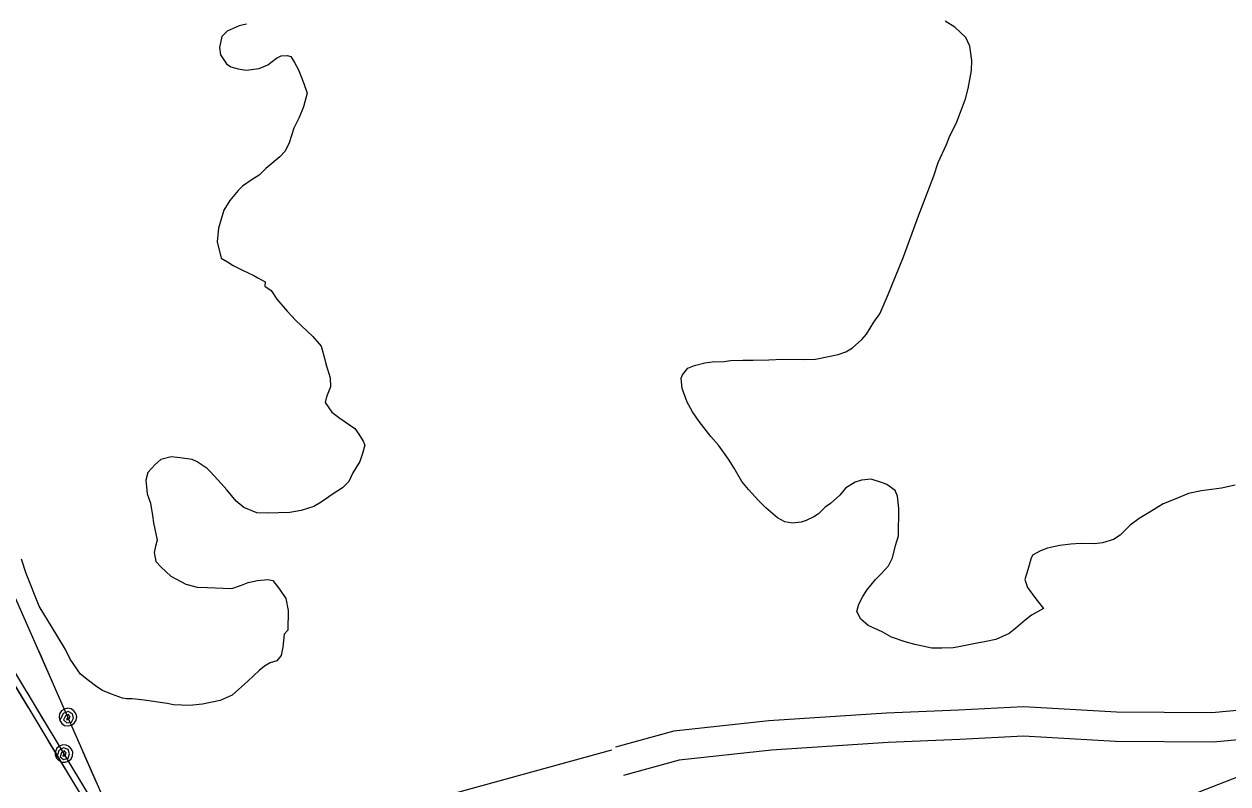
# Model space of a CAD drawing. Extents: x 3250478 to 3288318, y 788638 to 816472.
# Drawn here: x 3281015 to 3282244, y 807860 to 808636 of the extents above; entities that cross this region are included whole.
import ezdxf

# ---------------------------------------------------------------- set-up
doc = ezdxf.new("R2010")
doc.units = 0
for name, color, linetype in [('V-ROAD-CNTR', 7, 'Continuous'), ('V-SITE-VEGE', 7, 'Continuous'), ('V-UTIL-LINE', 7, 'Continuous')]:
    doc.layers.add(name, color=color, linetype=linetype)

msp = doc.modelspace()

# ---------------------------------------------------------------- linework, layer by layer
at = {"layer": 'V-ROAD-CNTR'}
for points in [[(3282571.9, 807962.1), (3282559.1, 807960.8), (3282411.4, 807947.2), (3282319.5, 807941), (3282228, 807932.4), (3282130.5, 807933.2), (3282035.7, 807938.7), (3281969.2, 807935.2), (3281895.9, 807932.2), (3281775.8, 807924.2), (3281678.5, 807913.9), (3281619.2, 807897.4)], [(3282563.1, 807931.1), (3282561.9, 807931), (3282413.8, 807917.3), (3282321.9, 807911.1), (3282229.3, 807902.4), (3282129.5, 807903.2), (3282035.6, 807908.7), (3281970.6, 807905.2), (3281897.5, 807902.2), (3281778.4, 807894.3), (3281684.2, 807884.3), (3281627.3, 807868.5)]]:
    msp.add_lwpolyline(points, dxfattribs=at)
at = {"layer": 'V-SITE-VEGE'}
for p, q in [((3281234.8, 808634.3), (3281222.5, 808628.8)), ((3281242.3, 808635.9), (3281234.8, 808634.3)), ((3281965.4, 808632.8), (3281955.7, 808638.8)), ((3281976.8, 808622.2), (3281965.4, 808632.8)), ((3281217.2, 808623.1), (3281214.7, 808612.1)), ((3281222.5, 808628.8), (3281217.2, 808623.1)), ((3281980.7, 808613.4), (3281976.8, 808622.2)), ((3281214.7, 808612.1), (3281215.7, 808604.6)), ((3281982.8, 808598.9), (3281980.7, 808613.4)), ((3281215.7, 808604.6), (3281221.9, 808595.2)), ((3281221.9, 808595.2), (3281226.5, 808592.2)), ((3281264.1, 808594.4), (3281273, 808601.2)), ((3281273, 808601.2), (3281277.6, 808603.5)), ((3281277.6, 808603.5), (3281284, 808603.9)), ((3281284, 808603.9), (3281287.5, 808602.7)), ((3281287.5, 808602.7), (3281291.4, 808596.8)), ((3281291.4, 808596.8), (3281295.3, 808589.2)), ((3281982.6, 808588.5), (3281982.8, 808598.9)), ((3281226.5, 808592.2), (3281234, 808590.3)), ((3281234, 808590.3), (3281242.1, 808589)), ((3281242.1, 808589), (3281255.4, 808590.5)), ((3281255.4, 808590.5), (3281264.1, 808594.4)), ((3281295.3, 808589.2), (3281300.9, 808575.3)), ((3281979.3, 808570), (3281982.6, 808588.5)), ((3281300.9, 808575.3), (3281304.2, 808565.3)), ((3281976.3, 808559.7), (3281979.3, 808570)), ((3281304.2, 808565.3), (3281300.4, 808551.5)), ((3281971.4, 808545.8), (3281976.3, 808559.7)), ((3281300.4, 808551.5), (3281296.2, 808540.6)), ((3281967.7, 808536.1), (3281971.4, 808545.8)), ((3281296.2, 808540.6), (3281290.8, 808529.7)), ((3281959.9, 808520), (3281967.7, 808536.1)), ((3281290.8, 808529.7), (3281285.9, 808514.7)), ((3281285.9, 808514.7), (3281281.7, 808506.1)), ((3281948.5, 808494.7), (3281956.9, 808513.1)), ((3281956.9, 808513.1), (3281959.9, 808520)), ((3281276.4, 808500.4), (3281268.1, 808493.6)), ((3281281.7, 808506.1), (3281276.4, 808500.4)), ((3281262.2, 808488.5), (3281255.2, 808481.7)), ((3281268.1, 808493.6), (3281262.2, 808488.5)), ((3281944.2, 808480.9), (3281948.5, 808494.7)), ((3281248.1, 808477.2), (3281238.2, 808470.4)), ((3281255.2, 808481.7), (3281248.1, 808477.2)), ((3281935.1, 808457.9), (3281944.2, 808480.9)), ((3281234, 808465.9), (3281225.2, 808455.6)), ((3281238.2, 808470.4), (3281234, 808465.9)), ((3281225.2, 808455.6), (3281219.2, 808445.9)), ((3281928.4, 808440.1), (3281935.1, 808457.9)), ((3281219.2, 808445.9), (3281213.7, 808427.4)), ((3281913.2, 808398.1), (3281928.4, 808440.1)), ((3281213.7, 808427.4), (3281212.3, 808413.6)), ((3281212.3, 808413.6), (3281216.6, 808396.7)), ((3281896.8, 808357.9), (3281913.2, 808398.1)), ((3281216.6, 808396.7), (3281222.9, 808393.1)), ((3281222.9, 808393.1), (3281228.6, 808389.5)), ((3281228.6, 808389.5), (3281238.4, 808384.7)), ((3281238.4, 808384.7), (3281249.9, 808379.3)), ((3281249.9, 808379.3), (3281253.9, 808376.9)), ((3281253.9, 808376.9), (3281261.3, 808372.7)), ((3281261.3, 808372.7), (3281261.2, 808368.1)), ((3281261.2, 808368.1), (3281267.5, 808363.9)), ((3281267.5, 808363.9), (3281273.2, 808355.1)), ((3281273.2, 808355.1), (3281284, 808342.8)), ((3281889, 808340), (3281896.8, 808357.9)), ((3281284, 808342.8), (3281292.5, 808333.4)), ((3281883, 808331.5), (3281889, 808340)), ((3281292.5, 808333.4), (3281310.1, 808316.9)), ((3281875.3, 808319.4), (3281883, 808331.5)), ((3281310.1, 808316.9), (3281318.6, 808306.9)), ((3281861.1, 808305.2), (3281870.5, 808313.7)), ((3281870.5, 808313.7), (3281875.3, 808319.4)), ((3281318.6, 808306.9), (3281322.4, 808293.5)), ((3281846.5, 808298.5), (3281854.1, 808301.3)), ((3281854.1, 808301.3), (3281861.1, 808305.2)), ((3281322.4, 808293.5), (3281323.5, 808288.8)), ((3281323.5, 808288.8), (3281327.9, 808274.8)), ((3281692.8, 808284.5), (3281699.8, 808287.3)), ((3281699.8, 808287.3), (3281710.3, 808290)), ((3281710.3, 808290), (3281717.8, 808291)), ((3281717.8, 808291), (3281730, 808291.4)), ((3281730, 808291.4), (3281736.4, 808292.4)), ((3281736.4, 808292.4), (3281749.1, 808292.8)), ((3281749.1, 808292.8), (3281759.6, 808292.6)), ((3281759.6, 808292.6), (3281775.8, 808292.9)), ((3281775.8, 808292.9), (3281789.7, 808293.8)), ((3281789.7, 808293.8), (3281811.7, 808293.4)), ((3281811.7, 808293.4), (3281823.3, 808293.7)), ((3281823.3, 808293.7), (3281838.4, 808296.9)), ((3281838.4, 808296.9), (3281846.5, 808298.5)), ((3281686.3, 808274.2), (3281687.5, 808277.7)), ((3281687.5, 808277.7), (3281692.8, 808284.5)), ((3281328.3, 808265.6), (3281324.1, 808255.2)), ((3281327.9, 808274.8), (3281328.3, 808265.6)), ((3281687.2, 808263.8), (3281686.3, 808274.2)), ((3281692.2, 808249.8), (3281687.2, 808263.8)), ((3281324.1, 808255.2), (3281322.8, 808249.5)), ((3281322.8, 808249.5), (3281329.6, 808239.5)), ((3281329.6, 808239.5), (3281337.6, 808233.6)), ((3281697.8, 808239.8), (3281692.2, 808249.8)), ((3281704.6, 808229.9), (3281697.8, 808239.8)), ((3281337.6, 808233.6), (3281353, 808222.9)), ((3281716.5, 808214.6), (3281704.6, 808229.9)), ((3281353, 808222.9), (3281357, 808217)), ((3281357, 808217), (3281361.5, 808210)), ((3281724.4, 808205.8), (3281716.5, 808214.6)), ((3281363.1, 808205.9), (3281360.7, 808197.2)), ((3281361.5, 808210), (3281363.1, 808205.9)), ((3281734.6, 808191.7), (3281724.4, 808205.8)), ((3281155, 808191.1), (3281149.1, 808186)), ((3281165.5, 808193.8), (3281155, 808191.1)), ((3281174.7, 808193.1), (3281165.5, 808193.8)), ((3281186.9, 808191.1), (3281174.7, 808193.1)), ((3281192, 808188.7), (3281186.9, 808191.1)), ((3281358.2, 808189.2), (3281351, 808177.7)), ((3281360.7, 808197.2), (3281358.2, 808189.2)), ((3281740.2, 808182.3), (3281734.6, 808191.7)), ((3281141.5, 808178), (3281139.6, 808170)), ((3281149.1, 808186), (3281141.5, 808178)), ((3281202.3, 808182.1), (3281192, 808188.7)), ((3281205.7, 808178.6), (3281202.3, 808182.1)), ((3281216.5, 808166.8), (3281205.7, 808178.6)), ((3281351, 808177.7), (3281346.8, 808168.6)), ((3281748.1, 808168.9), (3281740.2, 808182.3)), ((3281139.6, 808170), (3281141.1, 808156)), ((3281222.2, 808160.4), (3281216.5, 808166.8)), ((3281346.8, 808168.6), (3281340.3, 808162.3)), ((3281754.9, 808160.6), (3281748.1, 808168.9)), ((3281863.9, 808168), (3281853.9, 808161.8)), ((3281870.3, 808170.2), (3281863.9, 808168)), ((3281880.1, 808171.1), (3281870.3, 808170.2)), ((3281891.6, 808167.5), (3281880.1, 808171.1)), ((3281896.2, 808165.6), (3281891.6, 808167.5)), ((3281904.8, 808159.7), (3281896.2, 808165.6)), ((3282251.7, 808165), (3282237.8, 808161.8)), ((3281141.1, 808156), (3281144.4, 808146.7)), ((3281231.8, 808148.6), (3281222.2, 808160.4)), ((3281331, 808156.1), (3281318.7, 808147.6)), ((3281340.3, 808162.3), (3281331, 808156.1)), ((3281765.1, 808149.5), (3281754.9, 808160.6)), ((3281848, 808154.9), (3281838.6, 808146.4)), ((3281853.9, 808161.8), (3281848, 808154.9)), ((3281907, 808153.9), (3281904.8, 808159.7)), ((3281908.5, 808141.1), (3281907, 808153.9)), ((3282204.1, 808156.6), (3282189.5, 808150.5)), ((3282217.5, 808159.3), (3282204.1, 808156.6)), ((3282237.8, 808161.8), (3282217.5, 808159.3)), ((3281144.4, 808146.7), (3281146.5, 808133.9)), ((3281239.8, 808142.1), (3281231.8, 808148.6)), ((3281253, 808136.7), (3281239.8, 808142.1)), ((3281311.1, 808143.1), (3281298.2, 808139.3)), ((3281318.7, 808147.6), (3281311.1, 808143.1)), ((3281772.5, 808141.8), (3281765.1, 808149.5)), ((3281784.5, 808131.7), (3281772.5, 808141.8)), ((3281833.3, 808142.5), (3281826.2, 808135.6)), ((3281838.6, 808146.4), (3281833.3, 808142.5)), ((3281908, 808113.3), (3281908.5, 808141.1)), ((3282178.4, 808146.1), (3282163.8, 808137.1)), ((3282189.5, 808150.5), (3282178.4, 808146.1)), ((3281146.5, 808133.9), (3281147.5, 808126.4)), ((3281263.5, 808136.5), (3281253, 808136.7)), ((3281286.6, 808137.2), (3281263.5, 808136.5)), ((3281298.2, 808139.3), (3281286.6, 808137.2)), ((3281791.9, 808127.6), (3281784.5, 808131.7)), ((3281799.4, 808126.3), (3281791.9, 808127.6)), ((3281813.9, 808128.9), (3281808.7, 808127.3)), ((3281821.5, 808132.8), (3281813.9, 808128.9)), ((3281826.2, 808135.6), (3281821.5, 808132.8)), ((3282153.8, 808130.9), (3282144.5, 808124.1)), ((3282163.8, 808137.1), (3282153.8, 808130.9)), ((3281147.5, 808126.4), (3281151.2, 808109)), ((3281808.7, 808127.3), (3281799.4, 808126.3)), ((3282144.5, 808124.1), (3282134.4, 808113.9)), ((3281151.2, 808109), (3281149.4, 808102.6)), ((3281901.8, 808090.8), (3281905, 808103.5)), ((3281905, 808103.5), (3281908, 808113.3)), ((3282072.9, 808103.4), (3282060.1, 808100.7)), ((3282083.9, 808104.9), (3282072.9, 808103.4)), ((3282093.8, 808105.3), (3282083.9, 808104.9)), ((3282108.2, 808105.1), (3282093.8, 808105.3)), ((3282116.4, 808106.1), (3282108.2, 808105.1)), ((3282127.4, 808109.4), (3282116.4, 808106.1)), ((3282134.4, 808113.9), (3282127.4, 808109.4)), ((3281149.4, 808102.6), (3281148.1, 808096.3)), ((3281148.1, 808096.3), (3281149.7, 808087)), ((3281897.7, 808082.8), (3281901.8, 808090.8)), ((3282044.9, 808093.5), (3282043.1, 808089.5)), ((3282053.1, 808098), (3282044.9, 808093.5)), ((3282060.1, 808100.7), (3282053.1, 808098)), ((3281017.4, 808074.9), (3281012.5, 808089.4)), ((3281149.7, 808087), (3281155.3, 808081.1)), ((3281155.3, 808081.1), (3281165, 808072.2)), ((3281890.5, 808074.3), (3281897.7, 808082.8)), ((3282040, 808078.5), (3282036.9, 808068.7)), ((3282043.1, 808089.5), (3282040, 808078.5)), ((3281030.7, 808041.6), (3281017.4, 808074.9)), ((3281165, 808072.2), (3281175.9, 808066.2)), ((3281175.9, 808066.2), (3281180.5, 808063.8)), ((3281244.2, 808065.6), (3281253.5, 808067.7)), ((3281253.5, 808067.7), (3281264, 808068.7)), ((3281264, 808068.7), (3281269.2, 808067.5)), ((3281269.2, 808067.5), (3281276, 808058.7)), ((3281875.8, 808057.7), (3281884.7, 808068.6)), ((3281884.7, 808068.6), (3281890.5, 808074.3)), ((3282036.9, 808068.7), (3282039.7, 808060.6)), ((3281180.5, 808063.8), (3281192, 808060.7)), ((3281192, 808060.7), (3281202.5, 808060.6)), ((3281202.5, 808060.6), (3281218.7, 808059.7)), ((3281218.7, 808059.7), (3281227.3, 808059.5)), ((3281227.3, 808059.5), (3281237.2, 808062.8)), ((3281237.2, 808062.8), (3281244.2, 808065.6)), ((3281276, 808058.7), (3281282.7, 808049.3)), ((3281871.6, 808051.4), (3281875.8, 808057.7)), ((3282039.7, 808060.6), (3282048.2, 808048.8)), ((3281048.7, 808011.8), (3281030.7, 808041.6)), ((3281282.7, 808049.3), (3281284.8, 808037.1)), ((3281865.5, 808035.9), (3281867.4, 808043.4)), ((3281867.4, 808043.4), (3281871.6, 808051.4)), ((3282048.2, 808048.8), (3282052.1, 808044.1)), ((3282052.1, 808044.1), (3282056.1, 808038.9)), ((3281284.8, 808037.1), (3281284.5, 808016.8)), ((3281869.5, 808028.3), (3281865.5, 808035.9)), ((3282043.8, 808032.1), (3282037.3, 808027)), ((3282056.1, 808038.9), (3282043.8, 808032.1)), ((3281876.9, 808021.8), (3281869.5, 808028.3)), ((3281891.2, 808015.2), (3281876.9, 808021.8)), ((3282027.9, 808019.1), (3282020.9, 808013.4)), ((3282037.3, 808027), (3282027.9, 808019.1)), ((3281057.7, 807997.1), (3281048.7, 808011.8)), ((3281280.9, 808012.8), (3281279.5, 807999.5)), ((3281284.5, 808016.8), (3281280.9, 808012.8)), ((3281901, 808009.8), (3281891.2, 808015.2)), ((3281914.8, 808004.9), (3281901, 808009.8)), ((3281924.6, 808002.4), (3281914.8, 808004.9)), ((3281997.6, 808005.2), (3281988.3, 808003.6)), ((3282007.5, 808007.3), (3281997.6, 808005.2)), ((3282020.9, 808013.4), (3282007.5, 808007.3)), ((3281062.2, 807987.2), (3281057.7, 807997.1)), ((3281279.5, 807999.5), (3281277.6, 807990.9)), ((3281941.9, 807998.6), (3281924.6, 808002.4)), ((3281952.3, 807998.5), (3281941.9, 807998.6)), ((3281963.9, 807998.8), (3281952.3, 807998.5)), ((3281969.7, 807999.9), (3281963.9, 807998.8)), ((3281988.3, 808003.6), (3281969.7, 807999.9)), ((3281072.9, 807972), (3281062.2, 807987.2)), ((3281260.7, 807980.2), (3281255.4, 807975.6)), ((3281262.4, 807981.3), (3281260.7, 807980.2)), ((3281266.5, 807983.6), (3281262.4, 807981.3)), ((3281273.5, 807985.7), (3281266.5, 807983.6)), ((3281277.6, 807990.9), (3281273.5, 807985.7)), ((3281080.9, 807965.5), (3281072.9, 807972)), ((3281255.4, 807975.6), (3281243.6, 807964.9)), ((3281089.5, 807958.9), (3281080.9, 807965.5)), ((3281095.2, 807955.4), (3281089.5, 807958.9)), ((3281243.6, 807964.9), (3281227.7, 807950.7)), ((3281104.4, 807951.7), (3281095.2, 807955.4)), ((3281115.9, 807947.5), (3281104.4, 807951.7)), ((3281119.9, 807946.8), (3281115.9, 807947.5)), ((3281125.7, 807946.7), (3281119.9, 807946.8)), ((3281137.9, 807945.3), (3281125.7, 807946.7)), ((3281161.5, 807942), (3281137.9, 807945.3)), ((3281215.4, 807945.1), (3281197.4, 807941.4)), ((3281227.7, 807950.7), (3281215.4, 807945.1)), ((3281167.9, 807940.7), (3281161.5, 807942)), ((3281184.1, 807939.9), (3281167.9, 807940.7)), ((3281197.4, 807941.4), (3281184.1, 807939.9))]:
    msp.add_line(p, q, dxfattribs=at)
at = {"layer": 'V-UTIL-LINE'}
for points in [[(3281131.8, 807764.9), (3280500.7, 808813.8), (3280260.7, 809329.5), (3279812.8, 810067.1), (3279280.5, 810940.5), (3279667.4, 811824.7), (3279822.1, 812201.7)], [(3281153.5, 807715.7), (3280909.5, 808120.6), (3280615.3, 808728.4), (3280334.5, 809367.6), (3279876, 810112.2), (3279386, 810936.4), (3279742.6, 811796.7), (3279905.8, 812201.7)], [(3281253.7, 807487.9), (3280688.3, 808772.8), (3280387.5, 809396.4), (3279934.6, 810151.4), (3279475.4, 810946.2), (3279803.5, 811771.4), (3279985.3, 812201.7)], [(3276932.7, 805764.8), (3278622.8, 806316.6), (3279161.6, 806549.4), (3279751.2, 806828.3), (3280478.6, 807110.2), (3280833, 807248.7), (3281134.8, 807379.4), (3281256.4, 807484.9), (3282095.6, 807805.3), (3282972.8, 808147.6), (3283798, 808465.2), (3284614.9, 808781.7), (3285399, 809077), (3286070.1, 809288.6)], [(3281044.3, 807963.8), (3281030.6, 807995)], [(3281019.3, 807938.4), (3281001.7, 807967.5)], [(3281035.9, 807924.3), (3281018.4, 807953.5)], [(3281060, 807928.1), (3281058.5, 807925.7), (3281060.8, 807925.8), (3281062.2, 807928.2), (3281060.7, 807930.7), (3281057.5, 807929.5), (3281055.7, 807925.2), (3281058.9, 807922.4), (3281063.7, 807923.1), (3281065.6, 807927.2), (3281064.7, 807931.6), (3281060.4, 807933.8), (3281055.3, 807931.9), (3281051.7, 807924.5), (3281053.8, 807921.6), (3281056.7, 807919.7), (3281060.2, 807919.1), (3281063.6, 807919.9), (3281066.5, 807921.9), (3281068.4, 807924.9), (3281069, 807928.3), (3281068.2, 807931.8), (3281066.2, 807934.6), (3281063.2, 807936.5), (3281059.8, 807937.1), (3281056.4, 807936.4), (3281053.5, 807934.4), (3281051.6, 807931.4), (3281051, 807927.9), (3281051.7, 807924.5)], [(3275141.9, 805984.1), (3276656.8, 806515.5), (3276877.3, 806524.2), (3277840.2, 806866.7), (3278355.4, 807030.2), (3278608.8, 807099.2), (3280710.7, 807649.5), (3281181, 807775.1), (3281615.4, 807894.7)], [(3281057.5, 807875), (3281039.9, 807904.1)], [(3281056, 807890.9), (3281054.8, 807888.3), (3281057.1, 807888.7), (3281058.2, 807891.2), (3281056.4, 807893.6), (3281053.4, 807892), (3281052.2, 807887.4), (3281055.7, 807885), (3281060.4, 807886.3), (3281061.7, 807890.7), (3281060.3, 807895), (3281055.7, 807896.6), (3281050.9, 807894), (3281048.3, 807886.3), (3281050.7, 807883.7), (3281053.8, 807882.2), (3281057.3, 807882), (3281060.6, 807883.2), (3281063.2, 807885.6), (3281064.7, 807888.7), (3281064.9, 807892.2), (3281063.7, 807895.5), (3281061.4, 807898.1), (3281058.2, 807899.6), (3281054.7, 807899.8), (3281051.4, 807898.6), (3281048.8, 807896.3), (3281047.3, 807893.1), (3281047.1, 807889.6), (3281048.3, 807886.3)], [(3281089.4, 807861.3), (3281075.7, 807892.4)]]:
    msp.add_lwpolyline(points, dxfattribs=at)

doc.saveas('drawing.dxf')
